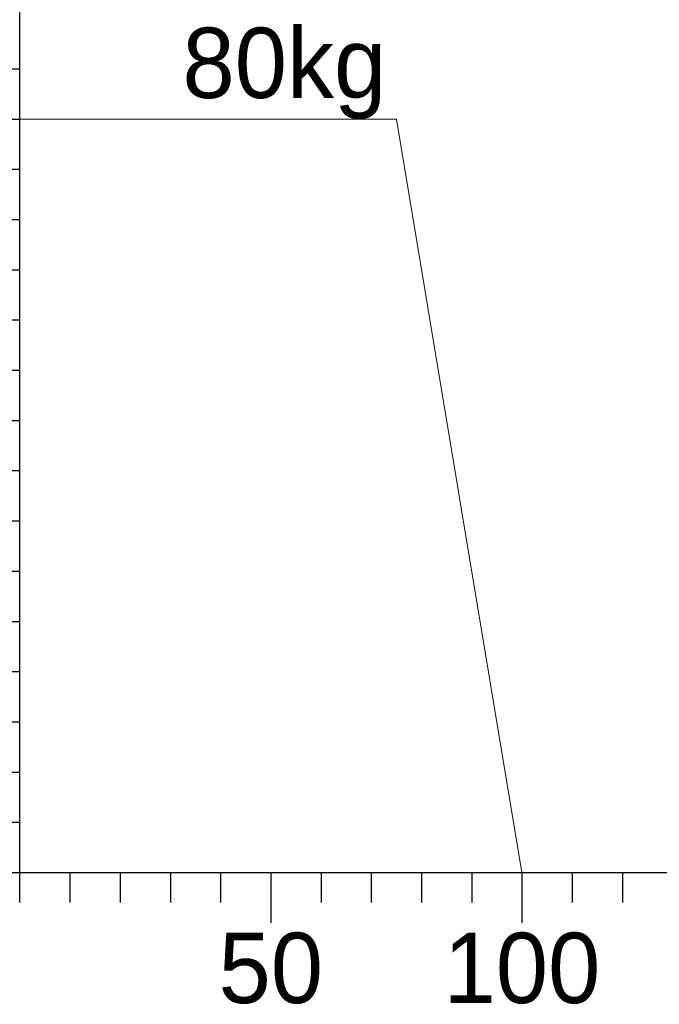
# Model space of a CAD drawing. Header units: millimetres. Extents: x 5437 to 18441, y -4466 to 3128.
# Tile 464 of 497: x 15290 to 15354, y -899 to -801. Entities that reach past the tile are written whole.
import ezdxf
from ezdxf.enums import TextEntityAlignment as Align

# ---------------------------------------------------------------- set-up
doc = ezdxf.new("R2010")
doc.units = ezdxf.units.MM
doc.layers.add('1轮廓实线层', color=7, linetype='Continuous', lineweight=18)
doc.layers.add('6文字层', color=3, linetype='Continuous', lineweight=13)

# ---------------------------------------------------------------- blocks, each defined once
blk = doc.blocks.new('标尺')
for p, q in [((42316.542, -36080.682), (42316.542, -35812.682)), ((42313.542, -35997.682), (42316.542, -35997.682)), ((42311.542, -36002.682), (42316.542, -36002.682)), ((42313.542, -36007.682), (42316.542, -36007.682)), ((42313.542, -36012.682), (42316.542, -36012.682)), ((42313.542, -36017.682), (42316.542, -36017.682)), ((42313.542, -36022.682), (42316.542, -36022.682)), ((42311.542, -36027.682), (42316.542, -36027.682)), ((42313.542, -36032.682), (42316.542, -36032.682)), ((42313.542, -36037.682), (42316.542, -36037.682)), ((42313.542, -36042.682), (42316.542, -36042.682)), ((42313.542, -36047.682), (42316.542, -36047.682)), ((42311.542, -36052.682), (42316.542, -36052.682)), ((42313.542, -36057.682), (42316.542, -36057.682)), ((42313.542, -36062.682), (42316.542, -36062.682)), ((42313.542, -36067.682), (42316.542, -36067.682)), ((42313.542, -36072.682), (42316.542, -36072.682)), ((42313.542, -36077.682), (42631.542, -36077.682)), ((42321.542, -36077.682), (42321.542, -36080.682)), ((42326.542, -36077.682), (42326.542, -36080.682)), ((42331.542, -36077.682), (42331.542, -36080.682)), ((42336.542, -36077.682), (42336.542, -36080.682)), ((42341.542, -36077.682), (42341.542, -36082.682)), ((42346.542, -36077.682), (42346.542, -36080.682)), ((42351.542, -36077.682), (42351.542, -36080.682)), ((42356.542, -36077.682), (42356.542, -36080.682)), ((42361.542, -36077.682), (42361.542, -36080.682)), ((42366.542, -36077.682), (42366.542, -36082.682)), ((42371.542, -36077.682), (42371.542, -36080.682)), ((42376.542, -36077.682), (42376.542, -36080.682))]:
    blk.add_line(p, q)
at = {"layer": '6文字层'}
for s, p in [('50', (42341.542, -36083.682)), ('100', (42366.542, -36083.682))]:
    blk.add_text(s, height=7, dxfattribs=at).set_placement(p, align=Align.TOP_CENTER)

msp = doc.modelspace()

# ---------------------------------------------------------------- linework, layer by layer
at = {"layer": '1轮廓实线层', "color": 0, "lineweight": 20}
for p, q in [((15327.36258, -810.78952), (15289.86258, -810.78952)), ((15339.86258, -885.78952), (15327.36258, -810.78952))]:
    msp.add_line(p, q, dxfattribs=at)

# ---------------------------------------------------------------- block references
at = {"color": 0}
msp.add_blockref('标尺', (-27026.67904, 35191.89278), dxfattribs=at)

# ---------------------------------------------------------------- texts
at = {"layer": '6文字层', "color": 0}
msp.add_text('80kg', height=7, dxfattribs=at).set_placement((15326.36258, -810.78952), align=Align.BOTTOM_RIGHT)

doc.saveas('drawing.dxf')
